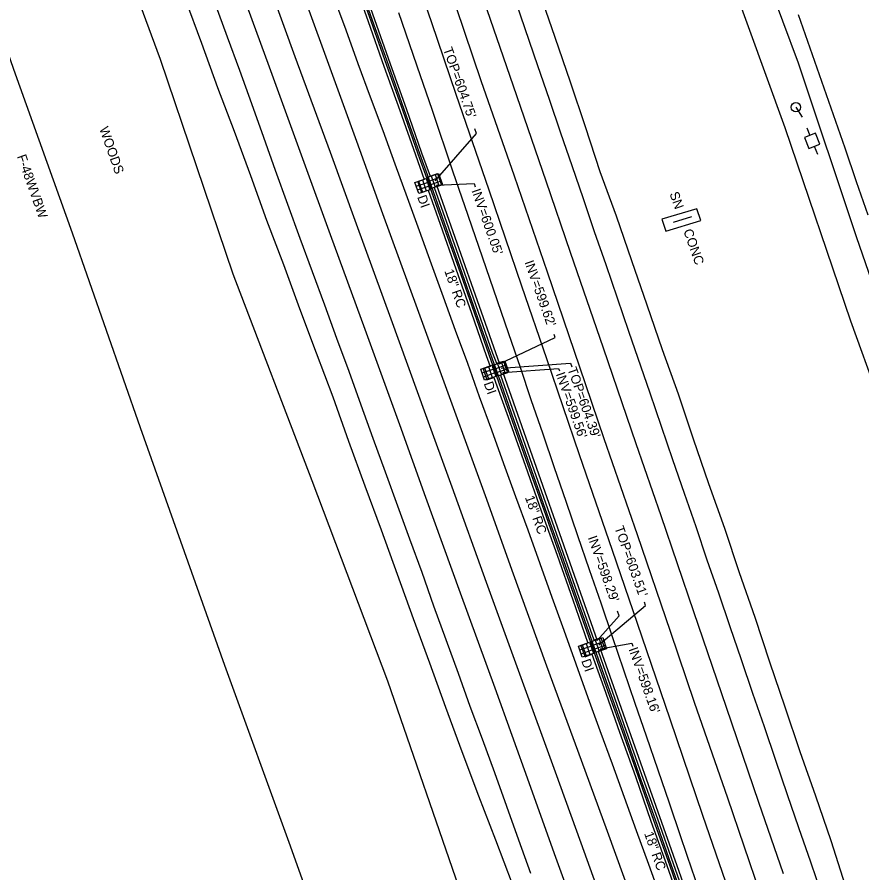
# Model space of a CAD drawing. Extents: x 2004847 to 2009016, y 1134161 to 1140101.
# Drawn here: x 2005245.9 to 2005603.7, y 1138254.4 to 1138617.2 of the extents above; entities that cross this region are included whole.
import ezdxf

# ---------------------------------------------------------------- set-up
doc = ezdxf.new("R2010")
doc.units = 0
for name, color, linetype in [('RD_EX_BldgApp', 7, 'Continuous'), ('RD_EX_Conc', 7, 'Continuous'), ('RD_EX_DR_Inlet', 7, 'Continuous'), ('RD_EX_DR_Inlet_txCode', 7, 'Continuous'), ('RD_EX_DR_Pipe', 7, 'Continuous'), ('RD_EX_DR_Pipe_txCode', 7, 'Continuous'), ('RD_EX_Fence_Other', 7, 'Continuous'), ('RD_EX_H2O', 7, 'Continuous'), ('RD_EX_Pavement_Markings', 7, 'Continuous'), ('RD_EX_Road', 7, 'Continuous'), ('RD_EX_UT', 7, 'Continuous'), ('RD_EX_VEG', 7, 'Continuous'), ('RD_Sketch3', 7, 'Continuous')]:
    doc.layers.add(name, color=color, linetype=linetype)

msp = doc.modelspace()

# ---------------------------------------------------------------- linework, layer by layer
at = {"layer": 'RD_EX_BldgApp'}
msp.add_line((2005531.61, 1138532.48), (2005523.84, 1138530.16), dxfattribs=at)
at = {"layer": 'RD_EX_Conc'}
for points in [[(2005389.02, 1138634.5), (2005395.68, 1138615.64), (2005402.39, 1138596.77), (2005409.1, 1138577.91), (2005415.71, 1138559.17), (2005419.44, 1138548.71), (2005426.14, 1138529.76), (2005432.8, 1138510.9), (2005439.45, 1138492.02), (2005445.79, 1138474.11), (2005449.01, 1138464.95), (2005455.63, 1138445.99), (2005462.31, 1138427.18), (2005468.96, 1138408.31), (2005475.64, 1138389.39), (2005482.3, 1138370.55), (2005488.76, 1138352.17), (2005495.47, 1138333.29), (2005502.19, 1138314.43), (2005508.84, 1138295.64), (2005515.48, 1138276.77), (2005522.19, 1138257.89), (2005528.8, 1138239.04)], [(2005389.69, 1138634.73), (2005396.36, 1138615.87), (2005403.08, 1138597.01), (2005409.72, 1138578.13), (2005416.39, 1138559.39), (2005420.11, 1138548.94), (2005426.8, 1138529.99), (2005433.47, 1138511.13), (2005440.13, 1138492.26), (2005446.44, 1138474.34), (2005449.69, 1138465.18), (2005456.33, 1138446.23), (2005462.98, 1138427.4), (2005469.63, 1138408.53), (2005476.32, 1138389.63), (2005482.97, 1138370.78), (2005489.46, 1138352.41), (2005496.14, 1138333.52), (2005502.84, 1138314.65), (2005509.47, 1138295.85), (2005516.14, 1138277), (2005522.82, 1138258.11), (2005529.48, 1138239.27)], [(2005535.56, 1138530.98), (2005533.83, 1138535.89), (2005519.02, 1138531.49), (2005520.64, 1138526.45), (2005535.56, 1138530.98)]]:
    msp.add_lwpolyline(points, dxfattribs=at)
at = {"layer": 'RD_EX_DR_Inlet'}
for p, q in [((2005421.32, 1138549.85), (2005422.94, 1138545.12)), ((2005422.93, 1138550.4), (2005424.55, 1138545.67)), ((2005414.94, 1138545.48), (2005419.67, 1138547.11)), ((2005415.99, 1138547.64), (2005417.62, 1138542.91)), ((2005417.6, 1138548.2), (2005419.22, 1138543.47)), ((2005420.26, 1138547.69), (2005424.99, 1138549.31)), ((2005420.82, 1138546.08), (2005425.54, 1138547.71)), ((2005415.49, 1138543.88), (2005420.22, 1138545.5)), ((2005449.43, 1138470.26), (2005451.06, 1138465.53)), ((2005451.04, 1138470.82), (2005452.66, 1138466.09)), ((2005442.85, 1138466.36), (2005447.58, 1138467.98)), ((2005443.41, 1138464.75), (2005448.14, 1138466.37)), ((2005443.91, 1138468.52), (2005445.53, 1138463.79)), ((2005445.52, 1138469.07), (2005447.14, 1138464.34)), ((2005448.38, 1138468.1), (2005453.11, 1138469.73)), ((2005448.93, 1138466.5), (2005453.66, 1138468.12)), ((2005484.23, 1138348.95), (2005488.96, 1138350.57)), ((2005485.29, 1138351.11), (2005486.91, 1138346.38)), ((2005486.9, 1138351.66), (2005488.52, 1138346.93)), ((2005489.77, 1138350.93), (2005494.5, 1138352.55)), ((2005490.32, 1138349.32), (2005495.05, 1138350.94)), ((2005490.83, 1138353.08), (2005492.45, 1138348.36)), ((2005492.43, 1138353.64), (2005494.06, 1138348.91)), ((2005484.78, 1138347.34), (2005489.51, 1138348.96))]:
    msp.add_line(p, q, dxfattribs=at)
for points in [[(2005421.33, 1138544.57), (2005419.71, 1138549.3), (2005424.44, 1138550.92), (2005426.06, 1138546.19)], [(2005416.01, 1138542.36), (2005414.39, 1138547.09), (2005419.12, 1138548.71), (2005420.74, 1138543.99)], [(2005449.45, 1138464.98), (2005447.83, 1138469.71), (2005452.55, 1138471.33), (2005454.18, 1138466.61)], [(2005443.93, 1138463.24), (2005442.3, 1138467.97), (2005447.03, 1138469.59), (2005448.65, 1138464.86)], [(2005490.84, 1138347.8), (2005489.22, 1138352.53), (2005493.95, 1138354.16), (2005495.57, 1138349.43)], [(2005485.3, 1138345.83), (2005483.68, 1138350.56), (2005488.41, 1138352.18), (2005490.03, 1138347.45)]]:
    msp.add_lwpolyline(points, close=True, dxfattribs=at)
at = {"layer": 'RD_EX_DR_Inlet_txCode'}
for points in [[(2005422.94, 1138547.7), (2005440.49, 1138567.8), (2005439.78, 1138569.81)], [(2005423.57, 1138545.88), (2005439.44, 1138546.58), (2005439.94, 1138545.17)], [(2005450.29, 1138470.26), (2005473.82, 1138481.35), (2005473.35, 1138482.68)], [(2005450.94, 1138468.38), (2005480.29, 1138470.45), (2005480.81, 1138468.96)], [(2005451.6, 1138466.49), (2005475.2, 1138468.27), (2005475.59, 1138467.16)], [(2005492.27, 1138351.12), (2005512.12, 1138367.73), (2005511.62, 1138369.15)], [(2005491.67, 1138352.89), (2005500.95, 1138363.39), (2005500.25, 1138365.36)], [(2005492.9, 1138349.33), (2005506.23, 1138351.74), (2005506.67, 1138350.51)]]:
    msp.add_lwpolyline(points, dxfattribs=at)
at = {"layer": 'RD_EX_DR_Pipe'}
for p, q in [((2005423.57, 1138545.88), (2005450.29, 1138470.26)), ((2005451.6, 1138466.49), (2005491.67, 1138352.89)), ((2005492.9, 1138349.33), (2005546.64, 1138197.75))]:
    msp.add_line(p, q, dxfattribs=at)
at = {"layer": 'RD_EX_Fence_Other'}
for points in [[(2005745.2, 1138077.7), (2005734.87, 1138106.23), (2005707.5, 1138183.28), (2005676.14, 1138273.06), (2005651.84, 1138341.76), (2005621.99, 1138424.97), (2005599.09, 1138488.22), (2005571.21, 1138570.22), (2005540.22, 1138656.02), (2005513.7, 1138731.21), (2005485.61, 1138810.48), (2005460.95, 1138877.54), (2005433.24, 1138957.41), (2005403.81, 1139043.22), (2005384.61, 1139099.04), (2005341.78, 1139216.01), (2005309.56, 1139306.93), (2005274.94, 1139406.13)], [(2005195.2, 1138740.81), (2005215.75, 1138678.11), (2005244.4, 1138595.03), (2005269.19, 1138525.77), (2005298.02, 1138443.24)], [(2005298.02, 1138443.24), (2005333.7, 1138342.49), (2005361.6, 1138265.93), (2005394.23, 1138174.41)]]:
    msp.add_lwpolyline(points, dxfattribs=at)
at = {"layer": 'RD_EX_H2O'}
msp.add_lwpolyline([(2005471.87, 1138887.95), (2005497.78, 1138815.38), (2005524.51, 1138742.04), (2005550.26, 1138669.15), (2005576.78, 1138597.72), (2005601.39, 1138524.1), (2005626.92, 1138450.25), (2005654.19, 1138374.96), (2005680.69, 1138302.53), (2005706.44, 1138229.22), (2005734.3, 1138151.24), (2005761.38, 1138075.97), (2005788.89, 1137997.69), (2005816.8, 1137918.93), (2005844.2, 1137841.48), (2005870.19, 1137765.6), (2005896.66, 1137690.53), (2005920.78, 1137615.18), (2005947.05, 1137540.88)], dxfattribs=at)
at = {"layer": 'RD_EX_Pavement_Markings'}
for points in [[(2005222.83, 1139021.9), (2005237.56, 1138981.81), (2005248.49, 1138951.75), (2005263.41, 1138911.34), (2005278.25, 1138871.01), (2005289.33, 1138841.12), (2005309.22, 1138786.58), (2005320.02, 1138756.44), (2005334.76, 1138716.18), (2005349.23, 1138676), (2005360.3, 1138645.44), (2005374.99, 1138605.01), (2005389.6, 1138564.52), (2005400.69, 1138533.93), (2005415.35, 1138493.68), (2005430.1, 1138453.21), (2005444.7, 1138412.9), (2005455.51, 1138382.78), (2005470.19, 1138342.22), (2005484.77, 1138302.13), (2005495.81, 1138272.12), (2005510.48, 1138231.58)], [(2005211.91, 1139016.79), (2005226.55, 1138976.68), (2005237.36, 1138946.71), (2005252.1, 1138906.48), (2005266.7, 1138866.43), (2005277.73, 1138836.16), (2005297.69, 1138781.86), (2005308.48, 1138751.75), (2005323.32, 1138711.39), (2005338.16, 1138670.78), (2005349.06, 1138640.79), (2005363.58, 1138600.42), (2005378.47, 1138559.97), (2005389.55, 1138529.57), (2005404.17, 1138489.22), (2005418.85, 1138448.77), (2005429.99, 1138418.1), (2005444.6, 1138377.67), (2005459.3, 1138337.28), (2005473.81, 1138297.2), (2005484.67, 1138267.21), (2005499.23, 1138226.69)], [(2005200.15, 1139014.03), (2005215.1, 1138973.53), (2005225.98, 1138943.28), (2005240.77, 1138902.87), (2005255.68, 1138862.39), (2005266.75, 1138831.72), (2005286.47, 1138777.63), (2005297.49, 1138747.43), (2005312.16, 1138707.13), (2005326.9, 1138666.83), (2005337.97, 1138636.35), (2005352.68, 1138596.09), (2005367.35, 1138555.62), (2005378.52, 1138525.06), (2005393.15, 1138484.82), (2005407.82, 1138444.47), (2005418.91, 1138413.7), (2005433.63, 1138373.17), (2005448.26, 1138332.87), (2005462.73, 1138292.71), (2005473.46, 1138262.68), (2005488.15, 1138222.26)], [(2005313.02, 1139005.51), (2005327.03, 1138964.9), (2005340.89, 1138924.29), (2005351.21, 1138894.07), (2005365.06, 1138853.47), (2005379.1, 1138812.67), (2005389.71, 1138782.03), (2005403.54, 1138741.33), (2005417.39, 1138700.74), (2005428.08, 1138669.61), (2005442.11, 1138628.66), (2005455.98, 1138587.99), (2005469.92, 1138547.7), (2005480.16, 1138517.58), (2005494.15, 1138476.94), (2005508.06, 1138436.39), (2005518.53, 1138405.84), (2005532.39, 1138365.28), (2005546.2, 1138324.7), (2005559.98, 1138284.37), (2005570.42, 1138254.12)], [(2005302.87, 1138997.76), (2005316.8, 1138956.99), (2005327.36, 1138926.54), (2005341.17, 1138885.86), (2005354.89, 1138845.1), (2005365.36, 1138814.74), (2005379.48, 1138774.19), (2005393.4, 1138733.56), (2005404.05, 1138702.56), (2005417.84, 1138661.91), (2005431.84, 1138621.24), (2005442.36, 1138590.32), (2005456.44, 1138549.82), (2005470.42, 1138509.13), (2005484.06, 1138468.9), (2005494.48, 1138438.59), (2005508.54, 1138397.86), (2005522.55, 1138356.91), (2005532.77, 1138326.84), (2005546.78, 1138286.18), (2005560.66, 1138245.51)], [(2005291.82, 1138992.05), (2005302.4, 1138961.44), (2005316.41, 1138920.72), (2005330.43, 1138880.11), (2005341.19, 1138849.11), (2005355.15, 1138808.3), (2005369.08, 1138767.62), (2005379.71, 1138736.47), (2005393.66, 1138695.79), (2005407.6, 1138655.08), (2005421.42, 1138614.87), (2005431.78, 1138584.54), (2005445.68, 1138543.9), (2005459.55, 1138503.24), (2005470.08, 1138472.45), (2005483.97, 1138431.75), (2005497.95, 1138391.16), (2005508.56, 1138360.3), (2005522.4, 1138319.7), (2005536.29, 1138278.86), (2005550.2, 1138238.37)], [(2005329.69, 1138623.02), (2005334.93, 1138608.83), (2005340.05, 1138594.64), (2005345.19, 1138580.52), (2005350.22, 1138566.26), (2005355.25, 1138552.23), (2005360.44, 1138537.84), (2005365.67, 1138523.43), (2005370.92, 1138509.31), (2005376.09, 1138495.23), (2005381.25, 1138481.04), (2005386.39, 1138467.05), (2005391.51, 1138452.83), (2005396.58, 1138438.68), (2005401.79, 1138424.38), (2005407.06, 1138410.06), (2005412.12, 1138396.07), (2005417.27, 1138381.82), (2005422.34, 1138367.61), (2005427.54, 1138353.3), (2005432.69, 1138339.08), (2005437.71, 1138325.09), (2005442.88, 1138311.31), (2005448.05, 1138297), (2005453.19, 1138282.75), (2005458.31, 1138268.4), (2005463.38, 1138254.25)], [(2005379.97, 1138625.92), (2005385.15, 1138611.71), (2005390.26, 1138597.53), (2005395.48, 1138583.37), (2005400.78, 1138569.08), (2005405.95, 1138554.94), (2005411.08, 1138540.66), (2005416.14, 1138526.68), (2005421.26, 1138512.58), (2005426.36, 1138498.65), (2005431.48, 1138484.53), (2005436.64, 1138470.41), (2005441.66, 1138456.29), (2005446.87, 1138442.16), (2005451.98, 1138427.93), (2005457.07, 1138413.97), (2005462.2, 1138399.82), (2005467.3, 1138385.63), (2005472.39, 1138371.36), (2005477.45, 1138357.29), (2005482.52, 1138343.06), (2005487.68, 1138328.76), (2005492.78, 1138314.74), (2005497.93, 1138300.62), (2005503.02, 1138286.45), (2005508.18, 1138272.33), (2005513.3, 1138258.09), (2005518.44, 1138244.02)], [(2005457.3, 1138623.01), (2005466.32, 1138596.6), (2005471.23, 1138582.32), (2005476.07, 1138568.11), (2005480.84, 1138554.23), (2005485.63, 1138540.22), (2005490.38, 1138526.25), (2005495.28, 1138512.23), (2005500.08, 1138498.16), (2005504.91, 1138484.06), (2005513.91, 1138457.86), (2005518.78, 1138443.71), (2005523.59, 1138429.64), (2005528.41, 1138415.41), (2005533.37, 1138401.23), (2005538.07, 1138387.13), (2005543, 1138373.06), (2005547.8, 1138358.91), (2005552.62, 1138344.81), (2005557.48, 1138330.59), (2005562.32, 1138316.41), (2005567.22, 1138302.14), (2005572.11, 1138287.71), (2005576.95, 1138273.59), (2005581.93, 1138259.14), (2005586.72, 1138244.99)], [(2005407.47, 1138619.1), (2005416.69, 1138592.38), (2005421.6, 1138578.19), (2005430.49, 1138551.61), (2005435.46, 1138537.26), (2005444.48, 1138511.05), (2005449.22, 1138497.02), (2005454.05, 1138483.07), (2005458.97, 1138468.84), (2005463.58, 1138455.01), (2005468.55, 1138440.52), (2005473.37, 1138426.27), (2005478.33, 1138411.94), (2005483.24, 1138397.43), (2005488.21, 1138383.05), (2005493.1, 1138368.84), (2005497.91, 1138354.67), (2005502.73, 1138340.5), (2005507.58, 1138326.39), (2005512.42, 1138312.46), (2005517.26, 1138298.16), (2005522.09, 1138284.11), (2005526.93, 1138269.82), (2005531.77, 1138255.74), (2005536.6, 1138241.53)]]:
    msp.add_lwpolyline(points, dxfattribs=at)
at = {"layer": 'RD_EX_Road'}
for points in [[(2005387.98, 1138634.14), (2005394.63, 1138615.28), (2005401.3, 1138596.39), (2005407.99, 1138577.53), (2005414.68, 1138558.82), (2005418.34, 1138548.34), (2005415.63, 1138547.39), (2005417.22, 1138542.78), (2005419.96, 1138543.78), (2005425.09, 1138529.4), (2005431.73, 1138510.53), (2005438.38, 1138491.65), (2005444.66, 1138473.72), (2005446.23, 1138469.07), (2005443.25, 1138468.01), (2005444.92, 1138463.38), (2005447.9, 1138464.43), (2005454.6, 1138445.63), (2005461.23, 1138426.81), (2005467.91, 1138407.95), (2005474.62, 1138389.04), (2005481.26, 1138370.19), (2005487.64, 1138351.79), (2005484.7, 1138350.7), (2005486.46, 1138346.06), (2005489.31, 1138347.1), (2005494.45, 1138332.94), (2005501.12, 1138314.05), (2005507.79, 1138295.28), (2005514.4, 1138276.41), (2005521.09, 1138257.51), (2005527.77, 1138238.69)], [(2005390.63, 1138635.05), (2005397.34, 1138616.21), (2005403.95, 1138597.31), (2005410.67, 1138578.45), (2005417.21, 1138559.67), (2005420.92, 1138549.81), (2005424.02, 1138550.84), (2005425.62, 1138545.92), (2005422.6, 1138544.87), (2005427.72, 1138530.3), (2005434.4, 1138511.45), (2005441.05, 1138492.57), (2005447.34, 1138474.65), (2005448.99, 1138470.46), (2005451.97, 1138471.39), (2005453.69, 1138466.36), (2005450.71, 1138465.38), (2005457.25, 1138446.54), (2005463.94, 1138427.73), (2005470.59, 1138408.86), (2005477.25, 1138389.95), (2005483.89, 1138371.09), (2005490.27, 1138353.16), (2005493.22, 1138354.1), (2005494.91, 1138349.35), (2005492, 1138348.34), (2005497.09, 1138333.85), (2005503.78, 1138314.98), (2005510.42, 1138296.18), (2005517.1, 1138277.32), (2005523.76, 1138258.43), (2005530.44, 1138239.6)], [(2005467.25, 1138627.6), (2005473.61, 1138608.6), (2005480.14, 1138589.72), (2005486.48, 1138570.74), (2005492.8, 1138551.76), (2005499.66, 1138532.94), (2005506.16, 1138514.04), (2005512.67, 1138495.15), (2005519.19, 1138476.25), (2005525.89, 1138457.41), (2005532.23, 1138438.42), (2005538.77, 1138419.49), (2005545.51, 1138400.6), (2005551.82, 1138381.79), (2005558.37, 1138362.78), (2005564.68, 1138343.83), (2005571.05, 1138324.87), (2005577.41, 1138305.93), (2005584.06, 1138287.06), (2005590.57, 1138268.17), (2005596.73, 1138249.08)], [(2005317.07, 1138624.95), (2005324.02, 1138606.16), (2005330.77, 1138587.38), (2005337.77, 1138568.77), (2005344.81, 1138549.98), (2005351.53, 1138531.1), (2005358.67, 1138512.33), (2005365.56, 1138493.6), (2005372.52, 1138474.85), (2005379.59, 1138456.2), (2005386.34, 1138437.4), (2005393.2, 1138418.52), (2005400.07, 1138399.8), (2005406.9, 1138381), (2005413.73, 1138362.19), (2005420.61, 1138343.42), (2005427.39, 1138324.63), (2005434.35, 1138305.87), (2005441.39, 1138287.15), (2005448.5, 1138268.49), (2005455.66, 1138249.72)], [(2005576.7, 1138618.33), (2005581.7, 1138604.17), (2005586.71, 1138590.03), (2005591.62, 1138575.86), (2005596.55, 1138561.69), (2005601.37, 1138547.49), (2005606.33, 1138533.33)]]:
    msp.add_lwpolyline(points, dxfattribs=at)
at = {"layer": 'RD_EX_UT'}
for p, q in [((2005575.81, 1138578.97), (2005578.41, 1138574.7)), ((2005584.12, 1138568), (2005579.47, 1138566.15)), ((2005580.46, 1138570.24), (2005581.75, 1138567.01)), ((2005585.97, 1138563.36), (2005584.12, 1138568)), ((2005579.47, 1138566.15), (2005581.32, 1138561.5)), ((2005581.32, 1138561.5), (2005585.97, 1138563.36)), ((2005583.56, 1138562.47), (2005584.91, 1138559.09))]:
    msp.add_line(p, q, dxfattribs=at)
msp.add_circle((2005575.81, 1138578.97), 2, dxfattribs=at)
at = {"layer": 'RD_EX_VEG'}
msp.add_lwpolyline([(2005469.93, 1138142.96), (2005434.36, 1138244.41), (2005402.93, 1138335.62), (2005370.89, 1138420.6), (2005337.4, 1138508.16), (2005306.66, 1138599.16), (2005273.58, 1138688.73), (2005250.99, 1138753.32)], dxfattribs=at)

# ---------------------------------------------------------------- texts
at = {"layer": 'RD_EX_DR_Inlet_txCode'}
for s, p in [("TOP=604.75'", (2005426.31, 1138603.6)), ("INV=600.05'", (2005438.3, 1138543.63)), ('DI', (2005415.32, 1138540.93)), ("INV=599.62'", (2005460.78, 1138513.27)), ("INV=599.56'", (2005474.03, 1138465.88)), ("TOP=604.39'", (2005478.97, 1138468)), ('DI', (2005443.51, 1138461.88)), ("TOP=603.51'", (2005498.9, 1138400.72)), ("INV=598.29'", (2005487.58, 1138396.54)), ("INV=598.16'", (2005504.86, 1138349.27)), ('DI', (2005484.82, 1138344.3))]:
    msp.add_text(s, height=4, rotation=289.4494, dxfattribs=at).set_placement(p)
at = {"layer": 'RD_EX_DR_Pipe_txCode'}
for p in [(2005426.81, 1138509.58), (2005460.96, 1138413.63), (2005511.46, 1138271.12)]:
    msp.add_text('18" RC', height=4, rotation=289.4494, dxfattribs=at).set_placement(p)
at = {"layer": 'RD_Sketch3'}
for s, p in [('WOODS', (2005280.62, 1138569.88)), ('F-48WVBW', (2005245.77, 1138558.13)), ('SN', (2005522.21, 1138542.35)), ('CONC', (2005528.05, 1138526.58))]:
    msp.add_text(s, height=4, rotation=289.4494, dxfattribs=at).set_placement(p)

doc.saveas('drawing.dxf')
